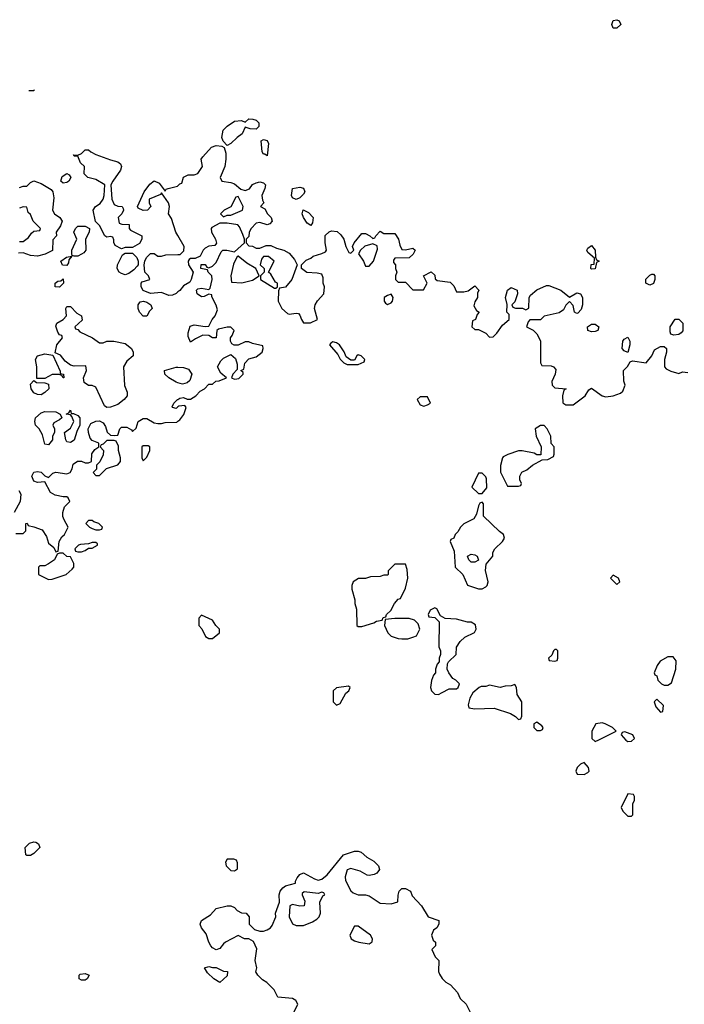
# Model space of a CAD drawing. Header units: inches. Extents: x 2380053 to 2584298, y 380219 to 546618.
# Tile 387 of 656: x 2569131 to 2572780, y 393970 to 399376. Entities that reach past the tile are written whole.
import ezdxf

# ---------------------------------------------------------------- set-up
doc = ezdxf.new("R2010")
doc.units = ezdxf.units.IN
doc.header["$MEASUREMENT"] = 0
doc.layers.add('C5369', color=7, linetype='Continuous')
doc.layers.add('C5379', color=7, linetype='Continuous')

msp = doc.modelspace()

# ---------------------------------------------------------------- linework, layer by layer
at = {"layer": 'C5369', "color": 2, "elevation": 34}
for points in [[(2569210.8, 398990.1), (2569210, 398986), (2569181, 398986)], [(2569130, 398454), (2569150, 398462), (2569170, 398462), (2569190, 398482), (2569210, 398491.3), (2569250, 398476), (2569303.6, 398443.6), (2569314, 398430), (2569318, 398398), (2569312, 398330), (2569322, 398310), (2569352, 398290), (2569364.7, 398270), (2569355.3, 398244.7), (2569332, 398210), (2569334, 398190), (2569312.7, 398167.3), (2569311.3, 398108.7), (2569271.2, 398088.9), (2569230, 398078), (2569190, 398082), (2569150, 398095.3), (2569125.4, 398094.6)], [(2570000, 398191.4), (2569989.5, 398209.5), (2569965.2, 398285.2), (2569948, 398310), (2569954, 398350), (2569948.7, 398370), (2569910, 398426), (2569904.7, 398415.3), (2569842, 398390), (2569842, 398370), (2569852, 398350), (2569834, 398330), (2569808.8, 398328.9), (2569782, 398342), (2569778, 398350), (2569815.3, 398430), (2569846.8, 398473.2), (2569870, 398490.8), (2569898, 398478), (2569930, 398434), (2569935.3, 398444.7), (2569946, 398450), (2569998, 398462), (2570000, 398464)], [(2569130, 398158), (2569150, 398158), (2569180.2, 398179.8), (2569196.4, 398203.6), (2569210, 398214), (2569242, 398218), (2569246, 398230), (2569206, 398270), (2569190, 398306), (2569178, 398318), (2569170, 398346), (2569150, 398348), (2569130, 398342)], [(2570000, 397880.9), (2569990, 397872.7), (2569970, 397862.7), (2569950, 397861.2), (2569910, 397877.2), (2569850, 397873.2), (2569810, 397888.7), (2569798, 397910), (2569798, 397930), (2569803.1, 397936.9), (2569846, 397950), (2569838, 397970), (2569818, 397990), (2569815.3, 398030), (2569818, 398050), (2569828, 398070), (2569850, 398092), (2569870, 398092), (2569890, 398078), (2569910, 398078), (2569934.6, 398085.4), (2570000, 398086.8)], [(2570000, 397382.4), (2569990, 397385.2), (2569949.4, 397409.4), (2569928, 397430), (2569926, 397450), (2569990, 397467.3), (2570000, 397467.2)], [(2570000, 397250.1), (2569990, 397242), (2569970, 397246), (2569968, 397250), (2569978, 397270), (2569998, 397290), (2570000, 397291.3)], [(2569110, 396554), (2569150, 396554), (2569166, 396570), (2569166, 396610), (2569171.6, 396611.6), (2569178, 396598), (2569210, 396592), (2569254.4, 396574.4), (2569278, 396538), (2569290, 396502), (2569318, 396478), (2569330, 396454), (2569342, 396458), (2569348, 396510), (2569363.1, 396536.9), (2569378, 396550), (2569398, 396590), (2569375.3, 396630), (2569368.8, 396648.9), (2569368.7, 396670), (2569378, 396702), (2569406, 396730), (2569398, 396750), (2569390, 396755.3), (2569370, 396755.3), (2569326, 396766), (2569300.1, 396780.1), (2569270, 396838), (2569230, 396834), (2569210, 396842), (2569199, 396870), (2569209.1, 396890.9), (2569230, 396896), (2569250, 396891), (2569270, 396872), (2569290, 396862), (2569314, 396886), (2569329.1, 396890.9), (2569390, 396882.8), (2569408, 396890), (2569419, 396910), (2569424.7, 396935.3), (2569448.8, 396951.1), (2569470, 396952), (2569490, 396942), (2569510, 396942), (2569526, 396950), (2569528.4, 396991.6), (2569543.1, 397016.9), (2569566, 397030), (2569566, 397050), (2569530, 397066), (2569518, 397078), (2569508.8, 397108.9), (2569508, 397130), (2569521.2, 397158.8), (2569550, 397172), (2569570, 397174), (2569590, 397162), (2569602, 397142), (2569611.6, 397111.6), (2569630, 397094), (2569650, 397092), (2569670, 397094), (2569682, 397130), (2569690, 397138), (2569718.8, 397138.8), (2569744.7, 397124.7), (2569750, 397114), (2569770, 397134), (2569782, 397170), (2569810, 397186), (2569830, 397186), (2569870, 397162), (2569890, 397158), (2569910, 397158), (2569930, 397164.7), (2569993.6, 397166.4), (2570000, 397171)], [(2569126, 396790), (2569138, 396770), (2569134, 396730), (2569102, 396670)]]:
    msp.add_lwpolyline(points, dxfattribs=at)
at = {"layer": 'C5369', "color": 2}
for points, elevation in [([(2569690, 398118), (2569656.4, 398136.4), (2569648, 398152), (2569648, 398168), (2569642, 398182), (2569630, 398186), (2569610, 398182), (2569598, 398190), (2569570, 398246), (2569547.3, 398267.3), (2569535.3, 398330), (2569548, 398350), (2569572.9, 398367.1), (2569589.1, 398390.9), (2569595.3, 398410), (2569598, 398470), (2569550, 398498), (2569506, 398510), (2569486, 398530), (2569488, 398570), (2569466, 398590), (2569450, 398626), (2569430, 398626), (2569426, 398634), (2569450, 398632), (2569470, 398642), (2569490, 398662), (2569510, 398662), (2569522, 398650), (2569550, 398636), (2569630, 398606), (2569670, 398596), (2569685.4, 398585.4), (2569691, 398570), (2569684.7, 398550), (2569642, 398490), (2569631.6, 398468.4), (2569638, 398390), (2569650, 398362), (2569670, 398352), (2569694, 398350), (2569699.6, 398339.6), (2569702, 398330), (2569692, 398310), (2569672, 398290), (2569678, 398258), (2569692.7, 398252.7), (2569731.6, 398251.6), (2569732, 398230), (2569739.6, 398219.6), (2569802, 398190), (2569802, 398170), (2569790, 398148), (2569750, 398126), (2569710, 398126)], 34), ([(2569370, 398478), (2569358, 398490), (2569364.7, 398515.3), (2569390, 398532), (2569403.6, 398523.6), (2569412, 398510), (2569402, 398490), (2569390, 398482)], 34), ([(2569430, 398078), (2569420.4, 398080.4), (2569418, 398090), (2569418, 398110), (2569446, 398170), (2569428, 398210), (2569438, 398230), (2569450, 398242), (2569490, 398242), (2569514, 398230), (2569512, 398210), (2569492, 398170), (2569494, 398110), (2569483.6, 398096.4), (2569470, 398088.7), (2569450, 398078)], 34), ([(2569390, 398026), (2569367.3, 398027.3), (2569358, 398050), (2569388.4, 398071.6), (2569418, 398078), (2569402, 398058), (2569399.6, 398040.4)], 34), ([(2569710, 397975.3), (2569690, 397982), (2569678, 397990), (2569666, 398010), (2569668, 398030), (2569695.3, 398084.7), (2569710, 398094), (2569750, 398094), (2569774, 398070), (2569782, 398050), (2569782, 398030), (2569776.9, 398023.1), (2569758, 398002), (2569730, 397982)], 34), ([(2569350, 397908), (2569326, 397910), (2569326, 397930), (2569340.4, 397939.6), (2569358, 397942), (2569370, 397954), (2569372, 397930)], 34), ([(2569570, 397602), (2569590, 397602), (2569610, 397611.3), (2569648.8, 397611.1), (2569710, 397598.8), (2569744.7, 397570), (2569754, 397550), (2569754, 397530), (2569719.6, 397500.4), (2569702, 397470), (2569707.1, 397367.1), (2569722, 397330), (2569722, 397310), (2569704.7, 397290), (2569670, 397264), (2569630, 397248), (2569610, 397246), (2569596.4, 397256.4), (2569550, 397358), (2569530, 397368), (2569510, 397368), (2569484.7, 397384.7), (2569482, 397410), (2569498, 397450), (2569495.3, 397475.3), (2569430, 397473.2), (2569410, 397479), (2569381.2, 397501.2), (2569354.6, 397534.6), (2569326, 397546), (2569335.3, 397590), (2569366, 397630), (2569362, 397642), (2569350, 397646), (2569340.2, 397660.2), (2569330, 397694), (2569335.3, 397710), (2569369.3, 397730.7), (2569388.7, 397750), (2569384, 397790), (2569390, 397802), (2569410, 397802), (2569445.4, 397765.4), (2569471.3, 397750), (2569474.4, 397725.6), (2569434, 397690), (2569438, 397678), (2569450, 397674), (2569462, 397662), (2569532, 397630)], 34), ([(2569810, 397748), (2569789.2, 397770), (2569781.2, 397790), (2569781.2, 397810), (2569793.6, 397826.4), (2569810.9, 397830.9), (2569830, 397824.7), (2569852, 397810), (2569858, 397790), (2569844.5, 397775.5), (2569830, 397748)], 34), ([(2569370, 397408.7), (2569362, 397422), (2569347.3, 397427.3), (2569310, 397428), (2569270, 397406), (2569226, 397406), (2569225.2, 397470), (2569219, 397510), (2569229.4, 397530.6), (2569270, 397541), (2569314, 397534), (2569354, 397446), (2569354, 397434), (2569372, 397430), (2569374, 397410)], 34), ([(2569250, 397315.3), (2569230, 397318), (2569210, 397328), (2569195.3, 397350), (2569190, 397374), (2569210, 397394), (2569223.6, 397383.6), (2569270, 397382), (2569290, 397374), (2569291, 397350), (2569270, 397328.7)], 34), ([(2569290, 397042), (2569270, 397046), (2569256.5, 397096.5), (2569239, 397130), (2569219, 397150), (2569214, 397170), (2569219, 397190), (2569250, 397218), (2569270, 397224.7), (2569330, 397222), (2569354, 397210), (2569362, 397190), (2569350, 397178), (2569318, 397162), (2569314, 397150), (2569322, 397130), (2569322, 397110), (2569311.3, 397090), (2569310.7, 397069.3)], 34), ([(2569414, 397214), (2569426, 397214), (2569450, 397202), (2569462, 397190), (2569462, 397150), (2569444.7, 397115.3), (2569430, 397068), (2569410, 397055.3), (2569390, 397058), (2569384, 397070), (2569378, 397110), (2569410, 397134), (2569428, 397170), (2569418, 397198), (2569410, 397206), (2569386, 397210), (2569402, 397218), (2569410, 397231.3)], 34), ([(2569650, 397066), (2569610, 397066), (2569590, 397046), (2569578, 397042), (2569574, 397030), (2569591.3, 397011.3), (2569590, 396986), (2569571.6, 396948.4), (2569554, 396930), (2569552.7, 396907.3), (2569534, 396890), (2569550, 396874), (2569570, 396874), (2569608.4, 396911.6), (2569670, 396931.3), (2569684, 396950), (2569684, 396970), (2569674, 397010), (2569674.6, 397034.6), (2569662, 397062)], 34), ([(2569836.4, 397036.4), (2569810, 397035.3), (2569802, 397030), (2569802, 396970), (2569810, 396954), (2569830, 396974), (2569846, 397010), (2569846, 397030)], 34), ([(2569530, 396626), (2569510, 396626), (2569494, 396610), (2569514, 396590), (2569530, 396582), (2569550, 396574), (2569570, 396574), (2569582, 396578), (2569586, 396590), (2569566, 396610), (2569538, 396618)], 34), ([(2569550, 396506), (2569530, 396506), (2569510, 396498), (2569465.4, 396494.6), (2569454, 396490), (2569434, 396470), (2569438, 396458), (2569450, 396454), (2569470, 396454), (2569490, 396462), (2569510, 396474), (2569530, 396474), (2569558, 396490), (2569558, 396498)], 34), ([(2569370, 396446), (2569350, 396446), (2569338, 396442), (2569322, 396410), (2569290, 396388), (2569270, 396378), (2569242, 396378), (2569234, 396370), (2569234, 396330), (2569290, 396302), (2569310, 396304.7), (2569386, 396330), (2569420.4, 396359.6), (2569428, 396370), (2569428, 396390), (2569410, 396426), (2569390, 396428)], 34), ([(2569170, 394786), (2569166, 394790), (2569162, 394830), (2569184.7, 394855.3), (2569210, 394862), (2569219.6, 394859.6), (2569234, 394850), (2569242, 394830), (2569210, 394798), (2569190, 394786)], 30), ([(2569470, 394102), (2569458, 394110), (2569458, 394130), (2569464, 394136), (2569490, 394138), (2569512, 394130), (2569502, 394110), (2569490, 394102)], 30)]:
    msp.add_lwpolyline(points, close=True, dxfattribs=dict(at, elevation=elevation))
at = {"layer": 'C5379', "color": 2}
for points, elevation in [([(2572389, 399329), (2572382, 399350), (2572389.2, 399370.8), (2572410, 399376), (2572422, 399370), (2572432, 399350), (2572410, 399329)], 34), ([(2570430, 398775.3), (2570396.4, 398776.4), (2570370, 398786), (2570352, 398750), (2570324.7, 398730), (2570290, 398695.3), (2570270, 398686), (2570248.4, 398708.4), (2570242, 398730), (2570248, 398770), (2570270, 398791.3), (2570310, 398818), (2570350, 398822), (2570370, 398814), (2570389, 398831), (2570410.7, 398830.7), (2570430, 398824.7), (2570444.7, 398810), (2570444.7, 398790)], 34), ([(2570490, 398628.7), (2570478, 398638), (2570470, 398638), (2570462, 398650), (2570458, 398710), (2570470, 398718), (2570490, 398712), (2570496.9, 398696.9)], 34), ([(2570650, 398388), (2570630, 398398), (2570624, 398410), (2570628.7, 398450), (2570670, 398456), (2570690, 398451.3), (2570696, 398430), (2570690, 398418), (2570670, 398398)], 34), ([(2570330, 398406), (2570318, 398402), (2570291.3, 398348.7), (2570254, 398330), (2570234, 398310), (2570250, 398294), (2570270, 398302), (2570290, 398302), (2570355.3, 398330), (2570358, 398350)], 34), ([(2570730, 398246), (2570710, 398258), (2570689, 398290), (2570682, 398310), (2570688.4, 398331.6), (2570716.9, 398316.9), (2570742, 398290), (2570739.6, 398260.4)], 34), ([(2571070, 398146), (2571026.8, 398133.2), (2571002, 398110), (2570992, 398090), (2571018, 398050), (2571030, 398022), (2571050, 398022), (2571074, 398050), (2571096.4, 398116.4), (2571094.6, 398134.6)], 34), ([(2572270, 398006), (2572266, 398010), (2572268.8, 398031.1), (2572286, 398034), (2572287.3, 398067.3), (2572250, 398098), (2572245.2, 398110), (2572250, 398122), (2572270, 398136), (2572290.8, 398110), (2572292.7, 398072.7), (2572298, 398058), (2572312, 398050), (2572298, 398042), (2572290, 398008)], 34), ([(2570330, 398078), (2570324.7, 398075.3), (2570305.5, 398034.5), (2570291, 397970), (2570294, 397934), (2570351.3, 397931.3), (2570410, 397946), (2570446, 397970), (2570428.7, 398010), (2570378.9, 398038.9)], 34), ([(2570496.5, 398076.5), (2570470, 398075.3), (2570459.8, 398060.2), (2570452, 398030), (2570474, 398010), (2570474, 397990), (2570454, 397970), (2570454, 397950), (2570530, 397902), (2570538, 397902), (2570546, 397910), (2570546, 397930), (2570535.3, 397935.3), (2570510, 397978), (2570498, 397990), (2570528, 398050)], 34), ([(2572590, 397918), (2572568, 397930), (2572569.1, 397950.9), (2572590, 397974), (2572602, 397978), (2572610, 397978), (2572618, 397970), (2572618, 397950), (2572610, 397928)], 34), ([(2571170, 397868), (2571150, 397862), (2571132, 397850), (2571132, 397830), (2571139.6, 397819.6), (2571150, 397812), (2571170, 397822), (2571178, 397830), (2571182, 397850)], 34), ([(2572270, 397662.7), (2572249.5, 397669.5), (2572248, 397690), (2572270, 397704.7), (2572290, 397704.7), (2572311, 397690), (2572304.7, 397670), (2572290, 397663.7)], 34), ([(2572723.1, 397643.1), (2572706, 397650), (2572702, 397662), (2572702, 397690), (2572730, 397732), (2572750, 397732), (2572772, 397710), (2572771.6, 397668.4), (2572763.6, 397656.4), (2572750, 397648)], 34), ([(2570850, 397608), (2570839.6, 397600.4), (2570832, 397590), (2570878.5, 397538.5), (2570890, 397512), (2570910, 397492), (2570930, 397482), (2570990, 397482), (2571022, 397498), (2571026, 397510), (2571006, 397530), (2570990, 397535.3), (2570982, 397530), (2570970, 397506), (2570950, 397506), (2570924, 397524), (2570912.1, 397552.1), (2570888, 397590), (2570870, 397602)], 34), ([(2572470, 397548), (2572450, 397558), (2572438, 397570), (2572442, 397610), (2572450, 397622), (2572470, 397632), (2572481, 397610), (2572481, 397590)], 34), ([(2571370, 397306), (2571330, 397306), (2571314, 397290), (2571330, 397262), (2571350, 397254), (2571370, 397262), (2571386, 397270)], 34), ([(2572010, 397148), (2571990, 397148), (2571962, 397130), (2571966, 397090), (2571994, 397030), (2571992.7, 396987.3), (2571970, 396986), (2571955.3, 396995.3), (2571890, 397008.7), (2571870, 397008.7), (2571811.2, 396988.9), (2571784.7, 396975.3), (2571782, 396970), (2571771.6, 396928.4), (2571771.6, 396891.6), (2571810, 396814), (2571870, 396814), (2571882, 396818), (2571886, 396830), (2571878, 396850), (2571878, 396870), (2571888.8, 396891.1), (2571916.4, 396903.6), (2571946, 396930), (2572000.4, 396959.6), (2572030, 396962), (2572062, 396978), (2572066, 396990), (2572066, 397030), (2572048.4, 397048.4), (2572048, 397090), (2572028, 397130)], 34), ([(2571670, 396886), (2571650, 396886), (2571614, 396810), (2571650, 396774), (2571670, 396774), (2571695.3, 396804.7), (2571694.6, 396854.6), (2571690, 396866)], 34), ([(2571670, 396726), (2571658, 396722), (2571650, 396706), (2571639.6, 396660.4), (2571624.7, 396635.3), (2571570, 396608), (2571552, 396590), (2571536.9, 396563.1), (2571522, 396550), (2571514, 396530), (2571498, 396522), (2571494, 396510), (2571516.9, 396456.9), (2571522, 396370), (2571564.7, 396330), (2571590, 396272), (2571650, 396251.3), (2571670, 396251.3), (2571690, 396262), (2571698, 396270), (2571704, 396290), (2571688.8, 396351.1), (2571692.7, 396387.3), (2571728, 396430), (2571728.7, 396450), (2571739, 396470), (2571781.2, 396510), (2571793.2, 396530), (2571788, 396550), (2571765.6, 396565.6), (2571678, 396650), (2571678, 396718)], 34), ([(2571610, 396398), (2571598, 396410), (2571589, 396431), (2571610, 396442), (2571630, 396438), (2571642, 396430), (2571650, 396408), (2571630, 396398)], 34), ([(2571250, 396386), (2571190, 396386), (2571154, 396350), (2571154, 396330), (2571150, 396326), (2571130, 396326), (2571110, 396318), (2571056.4, 396316.4), (2571030, 396308), (2570991.6, 396308.4), (2570962, 396290), (2570954, 396270), (2570954, 396250), (2570972, 396190), (2570972, 396170), (2570979.8, 396139.8), (2570982, 396050), (2570990, 396044.7), (2571010, 396044.7), (2571076.4, 396063.6), (2571090, 396074), (2571122, 396078), (2571127.3, 396092.7), (2571142, 396098), (2571146, 396110), (2571168.4, 396131.6), (2571188.8, 396171.1), (2571210, 396194), (2571222, 396198), (2571250, 396254), (2571262, 396310), (2571258, 396358)], 34), ([(2572390, 396326), (2572374, 396310), (2572410, 396274), (2572426, 396290), (2572418, 396310)], 34), ([(2571410, 396146), (2571385.4, 396134.6), (2571374, 396110), (2571378, 396098), (2571410, 396094), (2571434, 396070), (2571432.7, 395932.7), (2571442, 395910), (2571442, 395890), (2571434, 395870), (2571434, 395850), (2571423.6, 395836.4), (2571414, 395810), (2571414, 395790), (2571403.6, 395776.4), (2571392.7, 395747.3), (2571386, 395710), (2571392, 395690), (2571410, 395672), (2571430, 395671.3), (2571450, 395682), (2571490, 395702), (2571530, 395702), (2571538, 395710), (2571546, 395730), (2571526, 395750), (2571510, 395758), (2571488, 395790), (2571478, 395810), (2571480.4, 395839.6), (2571486, 395850), (2571528, 395890), (2571528.7, 395930), (2571550, 395962), (2571574.6, 395985.4), (2571628.4, 396011.6), (2571638, 396030), (2571634, 396054), (2571610, 396068), (2571590, 396068.7), (2571530, 396084), (2571468, 396088), (2571442, 396102), (2571422, 396142)], 34), ([(2570130, 396106), (2570114, 396090), (2570114, 396050), (2570131.6, 396031.6), (2570152, 395990), (2570170, 395978), (2570190, 395978), (2570228, 396010), (2570228, 396030), (2570208.8, 396048.9), (2570190, 396078)], 34), ([(2571270, 396088.7), (2571191.6, 396088.4), (2571138, 396082), (2571134, 396050), (2571152, 396010), (2571171.2, 395991.1), (2571210, 395978), (2571230, 395976), (2571263.1, 395976.9), (2571290, 395984.7), (2571310, 395992), (2571328.7, 396030), (2571319, 396059), (2571298, 396078)], 34), ([(2572078, 395918), (2572070, 395918), (2572062, 395910), (2572052.7, 395887.3), (2572034, 395870), (2572038, 395858), (2572070, 395854), (2572082, 395858), (2572086, 395870), (2572086, 395910)], 34), ([(2572718, 395878), (2572690, 395878), (2572647.1, 395852.9), (2572631.3, 395830), (2572614, 395790), (2572618, 395778), (2572630, 395774), (2572634, 395750), (2572654, 395730), (2572670, 395722), (2572690, 395722), (2572710, 395734), (2572734, 395810), (2572735.3, 395855.3)], 34), ([(2570936.4, 395716.4), (2570870, 395708), (2570852, 395690), (2570852, 395630), (2570870, 395612), (2570890, 395622), (2570921.2, 395678.8), (2570938, 395690), (2570946, 395710)], 34), ([(2571850, 395726), (2571830, 395718), (2571796.4, 395716.4), (2571770, 395708.7), (2571710, 395722), (2571690, 395715.3), (2571665.4, 395714.6), (2571654, 395710), (2571619.6, 395680.4), (2571602, 395650), (2571594, 395614), (2571598, 395598), (2571630, 395592), (2571735.3, 395595.3), (2571826.4, 395566.4), (2571854, 395550), (2571870, 395534), (2571882, 395538), (2571887.3, 395552.7), (2571888, 395630), (2571862, 395670), (2571858, 395710)], 34), ([(2572630, 395646), (2572614, 395630), (2572623.6, 395603.6), (2572650, 395574), (2572662, 395578), (2572666, 395610)], 34), ([(2571970, 395518), (2571954, 395510), (2571954, 395490), (2571962, 395482), (2571970, 395474), (2571990, 395474), (2572002, 395478), (2572006, 395490), (2571998, 395498)], 34), ([(2572330, 395515.3), (2572294, 395510), (2572272, 395470), (2572272, 395430), (2572290, 395412), (2572310, 395422), (2572406, 395470), (2572386, 395490), (2572346, 395510)], 34), ([(2572454, 395466), (2572438, 395462), (2572434, 395450), (2572459.6, 395419.6), (2572470, 395412), (2572490, 395414), (2572506, 395430), (2572498, 395450)], 34), ([(2572230, 395298), (2572210, 395288), (2572192, 395270), (2572184.7, 395250), (2572192.7, 395232.7), (2572230, 395232), (2572250, 395242), (2572258, 395250), (2572254, 395270)], 34), ([(2572470, 395126), (2572434, 395050), (2572442, 395030), (2572470, 395002), (2572490, 395002), (2572498, 395010), (2572498, 395070), (2572506, 395090), (2572506, 395110), (2572502, 395122)], 34), ([(2570307.3, 394767.3), (2570270, 394766), (2570262, 394750), (2570264.7, 394730), (2570290, 394704.7), (2570310, 394702), (2570327.3, 394712.7), (2570327.3, 394747.3), (2570322, 394762)], 34), ([(2570692.7, 394587.3), (2570682, 394578), (2570682, 394570), (2570696.9, 394536.9), (2570694, 394510), (2570670, 394508), (2570630, 394518), (2570614, 394510), (2570611.3, 394450), (2570630, 394412), (2570650, 394402.8), (2570690, 394402.8), (2570738, 394422), (2570763.1, 394436.9), (2570775.3, 394450), (2570782, 394470), (2570779, 394530), (2570795.3, 394564.7), (2570806, 394570), (2570802, 394582), (2570790, 394586), (2570770, 394578)], 30), ([(2570990, 394398), (2570970, 394398), (2570944.7, 394350), (2570952, 394330), (2570970, 394318), (2570994, 394310), (2571050, 394302), (2571067.3, 394312.7), (2571068, 394330), (2571058, 394350)], 30), ([(2570190, 394171.3), (2570210, 394171.3), (2570250, 394152), (2570272, 394150), (2570270, 394126), (2570230, 394089), (2570198, 394110), (2570162, 394142), (2570146, 394170), (2570170, 394178)], 30)]:
    msp.add_lwpolyline(points, close=True, dxfattribs=dict(at, elevation=elevation))
for points, elevation in [([(2570000, 398464), (2570010, 398474), (2570022, 398478), (2570030, 398512), (2570056.4, 398523.6), (2570090, 398524.7), (2570108.8, 398531.1), (2570135.3, 398570), (2570128, 398610), (2570136.5, 398623.5), (2570183.7, 398676.3), (2570210, 398686), (2570242, 398682), (2570254, 398674), (2570262.8, 398642.8), (2570264, 398610), (2570257.3, 398570), (2570231.3, 398510), (2570242, 398490), (2570290, 398482.8), (2570310, 398474.8), (2570344.7, 398444.7), (2570370, 398438), (2570393.2, 398446.8), (2570409.5, 398470.5), (2570430, 398481), (2570450, 398486), (2570470, 398481), (2570481, 398470), (2570478, 398450), (2570461, 398410), (2570464.7, 398384.7), (2570472, 398370), (2570454, 398350), (2570476.9, 398336.9), (2570491.3, 398310), (2570511.3, 398290), (2570518, 398270), (2570505.4, 398254.6), (2570490, 398249), (2570450, 398262), (2570430, 398258), (2570402, 398230), (2570392, 398210), (2570390, 398186), (2570374, 398170), (2570374, 398150), (2570390, 398134), (2570410, 398132), (2570430, 398122), (2570450, 398122), (2570484.7, 398135.3), (2570510, 398136), (2570540.7, 398120.7), (2570582, 398110), (2570610, 398094.8), (2570639.8, 398059.8), (2570654, 398030), (2570624.7, 397950), (2570590, 397908), (2570558, 397902), (2570552.7, 397887.3), (2570551.3, 397830), (2570571.3, 397790), (2570602.5, 397762.5), (2570610, 397758.8), (2570650, 397764.7), (2570662, 397762), (2570670, 397754), (2570678, 397730), (2570690, 397712), (2570728.4, 397711.6), (2570766, 397730), (2570749.3, 397789.3), (2570753.2, 397810), (2570767.2, 397832.8), (2570802, 397870), (2570804, 397910), (2570797.2, 397930), (2570798, 397958), (2570790, 397978), (2570764.7, 397984.7), (2570707, 397987), (2570678, 398010), (2570678, 398030), (2570704.7, 398055.3), (2570730, 398066), (2570742.7, 398077.3), (2570790, 398091.3), (2570810, 398102), (2570815.3, 398110), (2570808.4, 398151.6), (2570808.7, 398191.3), (2570830, 398212), (2570843.1, 398216.9), (2570873.7, 398213.7), (2570894.4, 398194.4), (2570911.3, 398170), (2570922, 398130), (2570938, 398098), (2570950, 398094), (2570966, 398110), (2570958, 398130), (2570968, 398150), (2571010, 398202), (2571030, 398202), (2571054, 398190), (2571070, 398174), (2571082, 398178), (2571086, 398190), (2571110, 398214), (2571130, 398202), (2571190, 398202), (2571211, 398170), (2571218, 398138), (2571230, 398114), (2571250, 398112), (2571290, 398122), (2571302, 398110), (2571290.9, 398089.1), (2571270, 398068), (2571190, 398066), (2571183.6, 398056.4), (2571183.6, 398043.6), (2571194, 398030), (2571194, 398010), (2571202, 397990), (2571194, 397970), (2571194, 397950), (2571210, 397934), (2571250, 397934), (2571290, 397892), (2571348, 397892), (2571368, 397930), (2571348, 397970), (2571390, 397992), (2571410, 397974), (2571412.7, 397952.7), (2571423.6, 397943.6), (2571495.3, 397935.3), (2571515.3, 397915.3), (2571530, 397882), (2571570, 397881), (2571593.2, 397886.8), (2571630, 397914), (2571651.3, 397890), (2571644.7, 397875.3), (2571644.7, 397850), (2571630, 397826), (2571624.7, 397804.7), (2571639.6, 397779.6), (2571654, 397770), (2571643.6, 397756.4), (2571634, 397730), (2571618, 397722), (2571614, 397690), (2571630, 397674), (2571650, 397674), (2571690, 397654), (2571710, 397632), (2571730, 397634), (2571750, 397654), (2571781.2, 397698.8), (2571818, 397730), (2571818, 397758), (2571806, 397770), (2571808, 397812), (2571799.3, 397850), (2571809.3, 397890.7), (2571830, 397904.7), (2571862, 397890), (2571864.7, 397870), (2571850, 397826), (2571834, 397810), (2571838, 397798), (2571852.7, 397792.7), (2571891.3, 397791.3), (2571910, 397782), (2571927.3, 397792.7), (2571928, 397850), (2571936.4, 397863.6), (2571970, 397892), (2572023.1, 397916.9), (2572036.9, 397916.9), (2572102, 397890), (2572150, 397852), (2572190, 397876), (2572210.7, 397870.7), (2572221, 397850), (2572221, 397810), (2572214.4, 397785.6), (2572195.3, 397764.7), (2572190, 397762), (2572178, 397770), (2572170, 397806), (2572150, 397828), (2572130, 397808), (2572116.3, 397783.7), (2572093.4, 397766.6), (2572011, 397749), (2571990, 397728.7), (2571932.7, 397727.3), (2571923.6, 397716.4), (2571914, 397690), (2571950, 397672), (2571970, 397651.3), (2571990, 397612), (2571991.3, 397491.3), (2571998, 397478), (2572050, 397476), (2572062, 397470), (2572074.4, 397454.4), (2572071.2, 397428.9), (2572052, 397390), (2572054, 397370), (2572070, 397354), (2572131.3, 397350), (2572118, 397342), (2572112, 397310), (2572112.7, 397272.7), (2572130, 397262), (2572170, 397262), (2572235.3, 397310), (2572256.4, 397343.6), (2572270, 397352), (2572330, 397311.3), (2572350, 397304.7), (2572390, 397311), (2572430, 397324.7), (2572443.1, 397336.9), (2572455.3, 397370), (2572448.4, 397391.6), (2572446, 397450), (2572468.4, 397471.6), (2572483.1, 397496.9), (2572496.4, 397503.6), (2572570, 397492), (2572602, 397530), (2572616.4, 397563.6), (2572650, 397582), (2572670, 397582), (2572682, 397570), (2572682, 397550), (2572672, 397510), (2572672, 397470), (2572679.6, 397459.6), (2572705.4, 397445.4), (2572750, 397434), (2572770, 397442), (2572799.6, 397439.6)], 34), ([(2570000, 397291.3), (2570010, 397298), (2570030, 397302), (2570050, 397292), (2570070, 397292), (2570098, 397310), (2570123.1, 397336.9), (2570146, 397350), (2570170, 397374), (2570190, 397374), (2570208.4, 397391.6), (2570227.3, 397392.7), (2570266, 397410), (2570235.3, 397435.3), (2570218, 397470), (2570236.5, 397503.5), (2570250, 397518), (2570290, 397538), (2570315.3, 397515.3), (2570325.4, 397485.4), (2570324.7, 397455.3), (2570302, 397430), (2570294, 397410), (2570310, 397402), (2570323.6, 397403.6), (2570333.6, 397406.4), (2570358, 397430), (2570358, 397438), (2570346, 397450), (2570362, 397458), (2570368, 397490), (2570390, 397514), (2570430, 397524.7), (2570462, 397550), (2570468, 397570), (2570466, 397586), (2570410, 397598), (2570390, 397608), (2570370, 397608), (2570330, 397588.7), (2570308.8, 397588.9), (2570296.4, 397596.4), (2570288, 397610), (2570288, 397630), (2570298, 397642), (2570308, 397670), (2570290, 397688), (2570270, 397688), (2570223.6, 397676.4), (2570214, 397670), (2570210, 397628.7), (2570190, 397628.7), (2570170, 397642), (2570136.9, 397643.1), (2570096, 397624), (2570070, 397606), (2570056.4, 397636.4), (2570056.4, 397656.4), (2570066.8, 397693.2), (2570090, 397701), (2570150, 397692), (2570170, 397694), (2570188, 397730), (2570204, 397750), (2570216.5, 397783.5), (2570210, 397808), (2570186, 397854), (2570186, 397866), (2570170, 397868), (2570144.7, 397855.3), (2570130, 397854), (2570105.2, 397870), (2570102, 397890), (2570110, 397898), (2570130, 397901), (2570170, 397894), (2570178, 397902), (2570188, 397950), (2570186, 397970), (2570166, 397990), (2570162, 398002), (2570126, 398010), (2570128.4, 398031.6), (2570150, 398032), (2570158, 398018), (2570170, 398014), (2570190, 398022), (2570210, 398042), (2570238, 398102), (2570246, 398110), (2570268.7, 398111.3), (2570310, 398102), (2570366, 398150), (2570366, 398170), (2570356.4, 398196.4), (2570338, 398238), (2570328.8, 398248.9), (2570270, 398258), (2570230, 398258), (2570185.4, 398234.6), (2570182, 398230), (2570184.7, 398210), (2570206, 398170), (2570211.6, 398148.4), (2570203.6, 398136.4), (2570170, 398132.7), (2570150, 398121.2), (2570138.8, 398110), (2570122, 398078), (2570095.3, 398064.7), (2570070, 398064), (2570061.4, 398058.6), (2570056, 398050), (2570058.8, 398030), (2570084.7, 397990), (2570072, 397950), (2570064.7, 397935.3), (2570030, 397915.3), (2570010.4, 397889.6), (2570000, 397880.9)], 34), ([(2570000, 398086.8), (2570012.9, 398087.1), (2570033.2, 398106.8), (2570035.3, 398130), (2570000, 398191.4)], 34), ([(2570000, 397467.2), (2570030, 397466.8), (2570058, 397458), (2570076, 397430), (2570065.4, 397394.6), (2570050, 397382), (2570024.7, 397375.3), (2570000, 397382.4)], 34), ([(2570000, 397171), (2570010, 397178), (2570032.1, 397207.9), (2570046, 397246), (2570038, 397258), (2570005.4, 397254.6), (2570000, 397250.1)], 34), ([(2570628.7, 393910), (2570658, 393970), (2570648, 393990), (2570630, 394002), (2570549.3, 394009.3), (2570528, 394050), (2570488, 394090), (2570464.7, 394104.7), (2570438, 394130), (2570428.7, 394148.7), (2570434, 394170), (2570424, 394210), (2570433.6, 394273.6), (2570414.6, 394314.6), (2570390, 394328.7), (2570366, 394330), (2570330, 394348), (2570262, 394310), (2570250, 394302), (2570230, 394275.3), (2570210, 394268.7), (2570190, 394279), (2570181.2, 394290), (2570169.2, 394310), (2570156, 394356), (2570129.1, 394389.1), (2570122, 394410), (2570129.5, 394430.5), (2570178.4, 394461.6), (2570210, 394496), (2570270, 394511), (2570290, 394511), (2570310, 394502), (2570324.7, 394484.7), (2570350, 394472), (2570374, 394470), (2570392, 394450), (2570392, 394410), (2570421, 394381), (2570450, 394371.3), (2570470, 394371.3), (2570490, 394378), (2570508, 394390), (2570517.2, 394402.8), (2570538, 394450), (2570535.3, 394470), (2570558, 394530), (2570555.3, 394570), (2570562, 394590), (2570575.3, 394610), (2570590, 394621), (2570646, 394634), (2570646, 394646), (2570655.3, 394664.7), (2570670, 394682), (2570690, 394691), (2570750, 394658), (2570770, 394651.3), (2570790, 394656), (2570818.9, 394681.1), (2570909.4, 394790.6), (2570970, 394811), (2570990, 394811.3), (2571005.4, 394805.4), (2571036.9, 394776.9), (2571076.3, 394756.3), (2571101, 394730), (2571106, 394710), (2571092, 394690), (2571076.8, 394683.2), (2571050, 394677.2), (2571039, 394679), (2571000.2, 394700.2), (2570950, 394715.3), (2570930, 394708), (2570918.8, 394670), (2570920.7, 394650), (2570950, 394592), (2570962, 394582), (2570990, 394571.3), (2571030, 394571.3), (2571050, 394564.7), (2571110, 394524.7), (2571170, 394521), (2571208, 394532), (2571208.8, 394568.9), (2571215.3, 394590), (2571230, 394604.7), (2571250, 394606), (2571276, 394590), (2571286, 394566), (2571338, 394510), (2571374, 394450), (2571432, 394430), (2571432, 394410), (2571422, 394390), (2571402.8, 394377.2), (2571391.3, 394350), (2571402, 394322), (2571414, 394310), (2571414, 394290), (2571394, 394270), (2571412, 394230), (2571432, 394210), (2571431, 394150), (2571435.3, 394135.3), (2571450.9, 394110.9), (2571470, 394092), (2571496.9, 394076.9), (2571535.3, 394035.3), (2571550, 394002), (2571582, 393970), (2571611.6, 393911.6)], 30)]:
    msp.add_lwpolyline(points, dxfattribs=dict(at, elevation=elevation))

doc.saveas('drawing.dxf')
